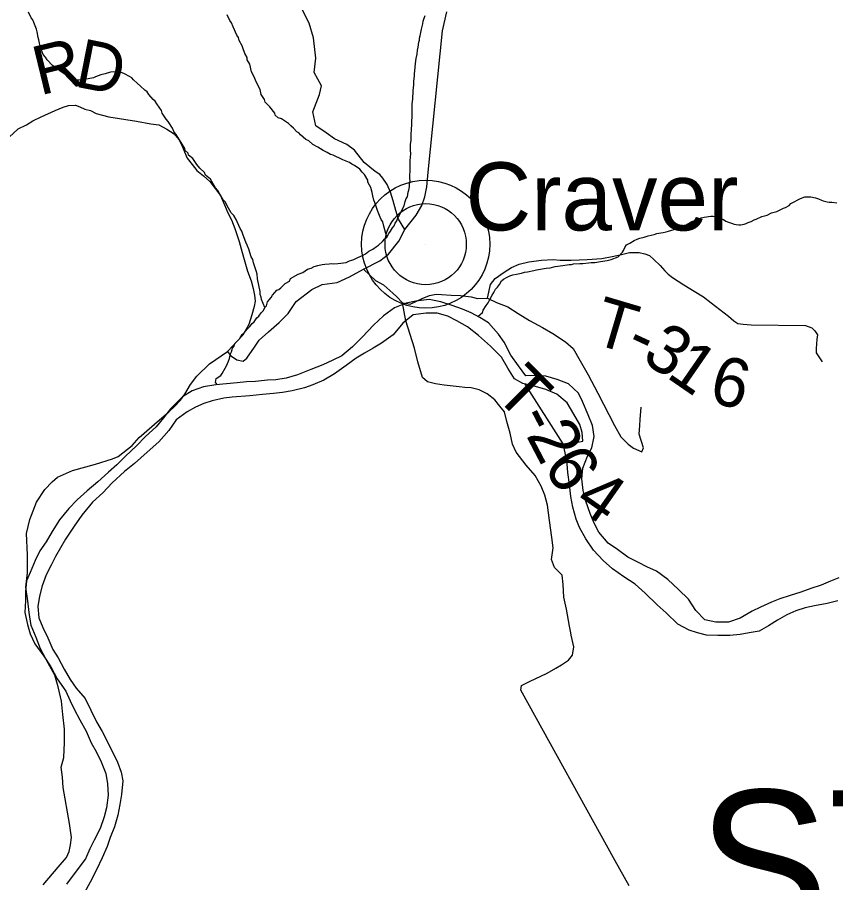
# Model space of a CAD drawing. Extents: x 1310247 to 1664935, y 235267 to 584339.
# Drawn here: x 1489781 to 1494799, y 416732 to 422037 of the extents above; entities that cross this region are included whole.
import ezdxf

# ---------------------------------------------------------------- set-up
doc = ezdxf.new("R2010")
doc.units = 0
for name, color, linetype in [('GM_X_County_Road', 7, 'Continuous'), ('GM_X_Major_River', 7, 'Continuous'), ('GM_X_Minor_River', 7, 'Continuous'), ('GM_X_Township_Road', 7, 'Continuous'), ('GM_X_Township_Road_Text', 7, 'Continuous'), ('GM_X_Township_Text', 7, 'Continuous'), ('GM_X_Unincorporated', 7, 'Continuous'), ('GM_X_Unincorporated_Location', 7, 'Continuous'), ('GM_X_Unincorporated_Text', 7, 'Continuous')]:
    doc.layers.add(name, color=color, linetype=linetype)

msp = doc.modelspace()

# ---------------------------------------------------------------- linework, layer by layer
at = {"layer": 'GM_X_County_Road'}
msp.add_lwpolyline([(1489940.2, 416718.5), (1490032.7, 416826.5), (1490082.1, 416885.4), (1490099, 416923.1), (1490107.9, 416964.9), (1490113, 417008.8), (1490101.1, 417095.2), (1490062.5, 417314.4), (1490058.1, 417378.6), (1490049.6, 417440.8), (1490066.4, 417498.4), (1490071.6, 417591.7), (1490069.9, 417672.8), (1490059.5, 417762.5), (1490052.6, 417845.4), (1490031.9, 417931.6), (1490011.2, 418004.1), (1489969.8, 418078.3), (1489923.2, 418166.4), (1489897.3, 418235.4), (1489866.2, 418309.6), (1489854.1, 418389), (1489845.5, 418459.8), (1489833.4, 418542.6), (1489843.8, 418630.6), (1489844.4, 418741.1), (1489836.8, 418873.4), (1489858.8, 418958.9), (1489899.3, 419064.1), (1489949.1, 419143.1), (1489994.2, 419190.1), (1490026.8, 419217.3), (1490119.8, 419258.3), (1490260.4, 419298), (1490365, 419329.6), (1490399.3, 419344.8), (1490486.4, 419411.6), (1490528.2, 419460.2), (1490653.4, 419569.6), (1490710.5, 419618.3), (1490744.2, 419650.7), (1490782.6, 419689.2), (1490808.5, 419727.6), (1490843.3, 419786.5), (1490882.5, 419838.1), (1490958.7, 419912.1), (1491070.4, 419988.9), (1491087.5, 419964.8), (1491127.7, 419938), (1491165.7, 419928.5), (1491188.1, 419948), (1491235, 420015.1), (1491265.2, 420057.5), (1491322.4, 420108.2), (1491387.7, 420166.8), (1491442.9, 420221.5), (1491492.1, 420294), (1491586.5, 420369.2), (1491650.5, 420399.6), (1491743, 420410.8), (1491817.8, 420447.1), (1491904.8, 420492.4), (1492004.1, 420543.6), (1492056.9, 420585.2), (1492120.9, 420665.2), (1492157.7, 420737.2), (1492226.5, 420823.6), (1492261.7, 420884.4), (1492279.3, 420937.2), (1492292.6, 420997.5), (1492300.2, 421088.5), (1492388.6, 421953.8), (1492415.6, 422070.1)], dxfattribs=at)
at = {"layer": 'GM_X_Major_River'}
for points in [[(1494585.6, 418513.4), (1494519.2, 418492.6), (1494456.8, 418471.8), (1494406.4, 418450.7), (1494337.8, 418421.9), (1494287.3, 418396.8), (1494212.5, 418354.1), (1494142, 418329.4), (1494064, 418328.9), (1493996.2, 418344.1), (1493941.4, 418401.2), (1493896.7, 418470.1), (1493835.8, 418529.3), (1493769, 418590.7), (1493700, 418642), (1493640.5, 418669.1), (1493589, 418694.1), (1493523.6, 418727.4), (1493460.6, 418774.6), (1493403.3, 418813.7), (1493346.6, 418880.8), (1493317.7, 418935.4), (1493292.8, 418996), (1493266.3, 419070.5), (1493251.6, 419136.9), (1493243, 419207.1), (1493248.2, 419273.1), (1493277.7, 419346.6), (1493304.7, 419398.2), (1493318.1, 419468), (1493307.3, 419534.3), (1493280.6, 419600.9), (1493246.2, 419681.6), (1493221.2, 419732.1), (1493160.3, 419789.3), (1493090.8, 419816.7), (1493021.2, 419838), (1492949.3, 419841.3), (1492899.3, 419840.2), (1492854.4, 419901.1), (1492807.7, 419966.1), (1492767.2, 420044.9), (1492732.2, 420095.6), (1492669.5, 420164.9), (1492618.1, 420195.9), (1492564.7, 420224.9), (1492511.1, 420247.9), (1492447.6, 420271.1), (1492378, 420292.5), (1492306.3, 420307.8), (1492224.1, 420297.3), (1492165.8, 420284.4), (1492093.2, 420255.7), (1492026.3, 420206.9), (1491965.1, 420150), (1491897.8, 420079.1), (1491836.5, 420016.2), (1491771.4, 419961.3), (1491716.9, 419936.3), (1491654.4, 419907.5), (1491581.8, 419878.8), (1491499.2, 419846.3), (1491430.7, 419825.5), (1491366.5, 419814.7), (1491314.5, 419811.7), (1491242.3, 419805), (1491186.3, 419802), (1491130.1, 419797.1), (1490997.9, 419783.5), (1490923.6, 419770.9), (1490853.2, 419748.2), (1490794.4, 419711.2), (1490721, 419636.5), (1490677.9, 419581.2), (1490632.8, 419526), (1490567.6, 419467.1), (1490512.5, 419410.1), (1490445.3, 419347.3), (1490392.2, 419294.2), (1490341.3, 419249.1), (1490274.2, 419190.3), (1490209.1, 419133.4), (1490148, 419078.5), (1490097, 419025.4), (1490039.6, 418956.4), (1489994.2, 418885.1), (1489959, 418821.7), (1489919.9, 418766.4), (1489890.7, 418706.8), (1489859.3, 418633.3), (1489838.3, 418581.7), (1489831, 418517.7), (1489831.9, 418461.7), (1489828.5, 418387.6), (1489843.1, 418315.3), (1489859.9, 418256.9), (1489888.8, 418196.3), (1489943.3, 418121.2), (1489986, 418054.3), (1490026.6, 417981.5), (1490079.1, 417906.4)], [(1494006.4, 418249.8), (1493952.7, 418262.9), (1493901, 418279.8), (1493831.7, 418317.2), (1493759, 418386.6), (1493704, 418435.7), (1493631.4, 418507.1), (1493570.4, 418562.3), (1493499.3, 418607.7), (1493430.3, 418657), (1493373.2, 418706.1), (1493314.5, 418771.3), (1493267.8, 418840.2), (1493229.1, 418909), (1493208.1, 418959.5), (1493187.6, 419034), (1493174.9, 419100.3), (1493166.3, 419172.5), (1493157.7, 419246.8), (1493152.7, 419298.9), (1493143.7, 419349.1), (1493129.1, 419421.5), (1493185.2, 419426.5), (1493249.5, 419439.3), (1493244.5, 419491.4), (1493229.5, 419541.8), (1493192.7, 419604.5), (1493152, 419673.4), (1493089.1, 419726.6), (1493021.6, 419755.9), (1492944, 419777.3), (1492880.3, 419792.5), (1492828.9, 419821.5), (1492788.1, 419886.4), (1492749.4, 419953.2), (1492682.7, 420020.5), (1492608, 420085.9), (1492541, 420139.2), (1492475.7, 420176.5), (1492420.3, 420205.6), (1492356.6, 420222.8), (1492288.6, 420224), (1492208.4, 420213.5), (1492145.4, 420162.6), (1492086, 420089.6), (1492015, 420038.9), (1491962.4, 420009.8), (1491909.8, 419978.8), (1491859.2, 419947.7), (1491798.3, 419902.8), (1491725.3, 419852.1), (1491660.5, 419813.2), (1491594, 419784.4), (1491541.6, 419765.4), (1491467.2, 419746.7), (1491407, 419737.8), (1491352.9, 419730.9), (1491284.7, 419724.1), (1491206.6, 419717.5), (1491098.4, 419707.6), (1491048.3, 419702.5), (1490976, 419685.8), (1490925.6, 419668.7), (1490873.2, 419647.7), (1490822.6, 419618.6), (1490755.7, 419569.8), (1490710.4, 419504.5), (1490649, 419433.6), (1490577.8, 419370.8), (1490500.4, 419302.2), (1490439.4, 419253.3), (1490362.1, 419182.6), (1490304.9, 419121.6), (1490241.7, 419064.7), (1490176.2, 418985.9), (1490130.8, 418916.6), (1490077.3, 418837.5), (1490046.2, 418784), (1490015.2, 418732.6), (1489988.2, 418679), (1489959, 418619.5), (1489933.7, 418551.9), (1489916.4, 418488.1), (1489907.2, 418424.2), (1489913.9, 418356), (1489938.7, 418295.5), (1489969.5, 418232.8), (1490000.1, 418162.2), (1490031.1, 418109.5), (1490067.7, 418040.8), (1490104.5, 417978), (1490141.5, 417925.3), (1490198.2, 417860.2), (1490267.5, 417718.7), (1490302.3, 417658), (1490333.2, 417599.3), (1490394.7, 417470.1), (1490417.5, 417409.6), (1490428.4, 417355.3), (1490420.8, 417273.3), (1490409.6, 417211.5)], [(1494817.4, 418601.2), (1494767, 418580.1), (1494710.5, 418555.1), (1494646.1, 418536.3), (1494585.6, 418513.4)], [(1494812.6, 418459.1), (1494746.3, 418444.3), (1494670, 418429.7), (1494611.8, 418416.8), (1494555.4, 418397.8), (1494498.9, 418374.9), (1494442.3, 418341.9), (1494387.6, 418306.8), (1494328.9, 418273.9), (1494268.7, 418263), (1494212.5, 418254), (1494150.4, 418247.2), (1494076.4, 418246.5), (1494006.4, 418249.8)], [(1490079.1, 417906.4), (1490106, 417845.8), (1490129, 417795.4), (1490163.7, 417730.6), (1490204.3, 417659.8), (1490235, 417589.2), (1490263.9, 417536.6), (1490294.7, 417471.9), (1490323.3, 417401.3), (1490334.1, 417337), (1490338.7, 417268.9), (1490329.2, 417191), (1490314.1, 417135.2), (1490288.7, 417063.6), (1490253.3, 416992.1), (1490226.3, 416938.6), (1490199.1, 416879), (1490135.5, 416794.1), (1490082.1, 416723)], [(1490409.6, 417211.5), (1490398.3, 417145.6), (1490376.9, 417073.9), (1490351.7, 417008.3), (1490332.6, 416954.6), (1490301.2, 416885.1), (1490267.8, 416809.7), (1490228.3, 416734.3), (1490178.6, 416645.1)]]:
    msp.add_lwpolyline(points, dxfattribs=at)
at = {"layer": 'GM_X_Minor_River'}
msp.add_line((1493129.1, 419421.5), (1492894.6, 419789.1), dxfattribs=at)
for points in [[(1491299.1, 420257.3), (1491278.3, 420308), (1491276.7, 420322), (1491271.1, 420338.2), (1491269.5, 420356.3), (1491253.5, 420434.8), (1491252.2, 420462.9), (1491246.7, 420483.1), (1491229.9, 420531.6), (1491224.4, 420551.8), (1491214.8, 420568), (1491200, 420616.5), (1491190.5, 420640.8), (1491183, 420659), (1491166, 420701.5), (1491158.6, 420725.8), (1491147, 420742.1), (1491122.3, 420796.8), (1491108.9, 420821.2), (1491093.3, 420837.7), (1491068.3, 420882.4), (1491056.9, 420904.7), (1491043.2, 420919.1), (1491020.1, 420957.8), (1491010.6, 420976.1), (1490996.9, 420992.4), (1490966.2, 421045.3), (1490934.7, 421070.2), (1490929.1, 421086.4), (1490899.7, 421113.2), (1490882.3, 421135.7), (1490857.1, 421172.4), (1490831.6, 421193.1), (1490827.9, 421205.2), (1490810.2, 421219.7), (1490808.5, 421233.8), (1490791.2, 421260.3), (1490775.8, 421286.7), (1490754.6, 421319.3), (1490742.9, 421333.6), (1490733.5, 421357.9), (1490706.5, 421398.7), (1490694.8, 421413), (1490669.7, 421449.8), (1490666.1, 421465.9), (1490637, 421506.7), (1490627.4, 421523), (1490613.6, 421533.3), (1490588.3, 421564.1), (1490576.7, 421580.4), (1490562.9, 421590.8), (1490537.5, 421615.5), (1490515.9, 421634.1), (1490494.4, 421654.7), (1490482.7, 421667), (1490468.8, 421673.4), (1490439.1, 421690.2), (1490425.2, 421696.5), (1490409.3, 421699), (1490381.3, 421701.7), (1490369.2, 421702), (1490353.2, 421700.4), (1490320.8, 421691.3), (1490292.6, 421684), (1490260.2, 421672.8), (1490248, 421667.1), (1490215.8, 421660), (1490201.7, 421658.3), (1490177.5, 421653), (1490161.4, 421651.4), (1490141.4, 421651.9), (1490123.5, 421658.4), (1490111.6, 421664.7), (1490093.9, 421679.2), (1490068.1, 421689.9), (1490044.5, 421706.5), (1490024.9, 421725.1), (1490011, 421731.4), (1489997.2, 421741.8), (1489964, 421776.7), (1489954.4, 421793), (1489940.8, 421809.4), (1489933.2, 421825.6), (1489925.7, 421845.8), (1489916.5, 421878.1), (1489913, 421898.3), (1489909.4, 421914.4), (1489902.2, 421948.6), (1489898.6, 421964.8), (1489883.6, 422005.2), (1489876, 422021.4), (1489866.3, 422033.7), (1489849.1, 422068.2)], [(1492046.1, 420688.5), (1492027.8, 420757.1), (1492022.4, 420783.3), (1492012.7, 420797.5), (1492007.1, 420811.7), (1491990.1, 420852.2), (1491986.4, 420864.3), (1491973.3, 420902.8), (1491967.6, 420916.9), (1491960.3, 420943.1), (1491956.8, 420963.3), (1491949.5, 420993.5), (1491939.9, 421007.8), (1491930.3, 421026.1), (1491930.6, 421038.1), (1491909.4, 421072.7), (1491895.8, 421087.1), (1491882.2, 421105.5), (1491848.7, 421128.4), (1491832.9, 421136.8), (1491819.1, 421147.2), (1491777.4, 421164.3), (1491761.5, 421170.7), (1491729.8, 421185.6), (1491717.9, 421191.9), (1491702, 421196.3), (1491680.3, 421208.9), (1491656.5, 421221.5), (1491624.9, 421240.4), (1491593.3, 421257.3), (1491567.8, 421280), (1491549.9, 421288.5), (1491518.6, 421317.3), (1491506.9, 421329.6), (1491495, 421336), (1491475.5, 421358.5), (1491457.8, 421371), (1491444.1, 421385.4), (1491426.4, 421397.9), (1491400.7, 421414.6), (1491380.8, 421421.1), (1491363.2, 421437.6), (1491359.5, 421449.7), (1491330.4, 421488.5), (1491301.1, 421517.3), (1491297.5, 421533.5), (1491276.2, 421564), (1491270.9, 421594.2), (1491244.2, 421645), (1491234.7, 421667.3), (1491217.6, 421703.8), (1491206.7, 421750.2), (1491191.3, 421776.6), (1491189.7, 421790.7), (1491176.3, 421815.1), (1491165.1, 421849.4), (1491159.4, 421861.6), (1491142.2, 421896.1), (1491136.7, 421914.3), (1491127, 421928.5), (1491104.2, 421979.2), (1491094.8, 422003.5), (1491085.2, 422017.8), (1491068, 422052.3)], [(1492209.8, 421605.7), (1492212.2, 421623.7), (1492212.7, 421643.7), (1492215.6, 421677.7), (1492216, 421693.7), (1492218.4, 421707.6), (1492221, 421733.6), (1492224, 421769.6), (1492226.4, 421785.5), (1492233, 421811.4), (1492235.7, 421835.4), (1492238.1, 421853.4), (1492242.9, 421885.3), (1492247.3, 421897.2), (1492247.6, 421909.2), (1492251.9, 421923.1), (1492259, 421965), (1492267.8, 421996.8), (1492270.2, 422012.8), (1492276.8, 422032.6), (1492281.2, 422048.5)], [(1491009.6, 419784.7), (1490996.7, 419798.5), (1491001.3, 419822.4), (1491029.9, 419841.7), (1491038.2, 419853.5), (1491055.1, 419887.1), (1491063.4, 419900.9), (1491076.2, 419928.6), (1491082.6, 419944.5), (1491084.9, 419956.5), (1491089.4, 419974.4), (1491093.7, 419986.3), (1491100.3, 420008.1), (1491110.6, 420021.9), (1491115.1, 420037.8), (1491127.4, 420049.5), (1491145.9, 420069), (1491160.6, 420092.7), (1491172.8, 420102.4), (1491191.5, 420125.9), (1491207.9, 420141.5), (1491220.4, 420159.2), (1491232.8, 420170.9), (1491249.4, 420194.5), (1491261.7, 420204.2), (1491276.3, 420225.9), (1491290.6, 420239.5), (1491299.1, 420257.3), (1491309.4, 420269.1), (1491316.1, 420293), (1491338.8, 420320.4), (1491345.2, 420334.3), (1491359.6, 420349.9), (1491372, 420363.6), (1491384.2, 420369.3), (1491396.5, 420379), (1491423.2, 420404.3), (1491449.6, 420419.7), (1491456.1, 420435.5), (1491502.9, 420462.3), (1491531.2, 420473.6), (1491559.8, 420492.9), (1491584, 420500.3), (1491602.3, 420509.8), (1491624.5, 420515.2), (1491650.8, 420522.6), (1491666.9, 420524.1), (1491693, 420525.5), (1491709.1, 420527), (1491721.1, 420526.7), (1491747.2, 420528.1), (1491765.3, 420529.6), (1491797.5, 420534.8), (1491817.8, 420544.2), (1491831.9, 420547.9), (1491844, 420551.6), (1491868.4, 420565), (1491898.8, 420576.2), (1491915.2, 420587.8), (1491937.6, 420603.2), (1491962, 420616.6), (1491984.5, 420632), (1491996.7, 420639.7), (1492021.4, 420663.1), (1492033.8, 420678.8), (1492046.1, 420688.5), (1492058.7, 420712.2), (1492069.1, 420726), (1492081.6, 420745.7), (1492092, 420759.4), (1492098.4, 420775.3), (1492108.8, 420789), (1492115.3, 420806.9), (1492123.6, 420820.7), (1492136.4, 420850.4), (1492153.3, 420882), (1492159.9, 420907.9), (1492166.4, 420925.7), (1492172.7, 420937.6), (1492177.4, 420965.5), (1492181.8, 420977.4), (1492186.3, 420997.3), (1492186.8, 421019.3), (1492189.2, 421033.3), (1492187.7, 421051.4), (1492189.2, 421113.4), (1492189.7, 421131.5), (1492190.4, 421159.5), (1492192.9, 421179.5), (1492193.4, 421199.5), (1492192, 421223.5), (1492192.9, 421259.6), (1492195.5, 421281.5), (1492196.7, 421329.6), (1492199, 421341.6), (1492201.5, 421437.6), (1492202.3, 421471.7), (1492203.3, 421507.7), (1492206, 421535.7), (1492209.3, 421585.7), (1492209.8, 421605.7)], [(1492604.5, 420203.3), (1492634, 420228.4), (1492638.4, 420242.3), (1492655.1, 420269.9), (1492667.6, 420287.6), (1492680.2, 420311.3), (1492692.8, 420333), (1492703.3, 420350.8), (1492713.8, 420370.5), (1492726.1, 420382.2), (1492738.6, 420399.9), (1492749.2, 420421.7), (1492761.5, 420431.4), (1492783.9, 420444.8), (1492802.1, 420452.3), (1492820.3, 420457.9), (1492842.5, 420463.3), (1492872.7, 420468.5), (1492890.9, 420474), (1492909.1, 420477.6), (1492947.3, 420484.6), (1492965.5, 420488.1), (1493023.9, 420498.6), (1493048.1, 420502), (1493078.3, 420509.2), (1493126.6, 420516), (1493164.8, 420521), (1493178.9, 420522.6), (1493191.1, 420526.3), (1493231.2, 420527.2), (1493249.3, 420528.8), (1493283.4, 420531.9), (1493299.5, 420533.5), (1493321.6, 420534.9), (1493357.8, 420540), (1493398.1, 420546.9), (1493422.3, 420552.3), (1493464.9, 420569.2), (1493491.6, 420596.5), (1493498, 420608.4), (1493506.4, 420626.2), (1493516.9, 420642), (1493537.2, 420653.4), (1493563.7, 420668.8), (1493581.9, 420676.3), (1493598.2, 420683.9), (1493624.4, 420689.2), (1493648.6, 420696.6), (1493686.9, 420705.6), (1493703.1, 420711.2), (1493727.3, 420716.6), (1493741.4, 420718.2), (1493759.5, 420721.7), (1493773.7, 420725.4), (1493793.9, 420732.8), (1493808.1, 420736.5), (1493822.1, 420738.1), (1493846.4, 420747.5), (1493862.6, 420751.1), (1493883, 420764.6), (1493917.6, 420785.7), (1493939.8, 420793.1), (1493956, 420798.7), (1493974.3, 420808.3), (1493992.5, 420811.8), (1494032.7, 420818.8), (1494046.8, 420818.4), (1494058.8, 420816.1), (1494074.6, 420807.6), (1494090.5, 420803.2), (1494110.4, 420796.7), (1494126.2, 420788.2), (1494142.1, 420781.8), (1494160, 420775.3), (1494175.9, 420768.9), (1494187.9, 420766.6), (1494205.8, 420764.1), (1494217.9, 420765.8), (1494238.1, 420769.3), (1494250.2, 420773), (1494262.4, 420778.7), (1494280.6, 420786.2), (1494298.9, 420795.8), (1494311, 420799.5), (1494345.5, 420816.6), (1494379.8, 420823.7), (1494406.3, 420839), (1494438.6, 420846.2), (1494479.2, 420867.1), (1494491.3, 420870.8), (1494513.7, 420884.3), (1494524, 420896), (1494540.3, 420903.6), (1494570.8, 420920.8), (1494583, 420926.5), (1494609.3, 420935.9), (1494631.4, 420937.3), (1494647.4, 420936.9), (1494675.3, 420930.1), (1494693.2, 420923.6), (1494711, 420915.2)], [(1494711, 420915.2), (1494723, 420912.8), (1494746.9, 420906.2), (1494758.9, 420903.9), (1494774.9, 420903.5), (1494806.9, 420900.6)]]:
    msp.add_lwpolyline(points, dxfattribs=at)
at = {"layer": 'GM_X_Township_Road'}
for points in [[(1492157.7, 420737.2), (1492118.2, 420800.4), (1492103.1, 420853.5), (1492085.4, 420912.8), (1492070.2, 420965.9), (1492048.8, 421011.4), (1492022.2, 421051.8), (1492003.2, 421073.3), (1491975.5, 421092.2), (1491942.6, 421118.8), (1491907.2, 421146.6), (1491849.1, 421222.4), (1491801.1, 421257.8), (1491725.3, 421291.9), (1491676, 421329.8), (1491612.3, 421371.1), (1491592.6, 421457.4), (1491634.3, 421563.5), (1491647, 421616.6), (1491601.6, 421699.5), (1491611.6, 421785.9), (1491596.4, 421912.3), (1491571.1, 422000.7), (1491525.7, 422089.1)], [(1489730.5, 421302), (1489785.8, 421353.2), (1489837.9, 421378), (1489875.7, 421402.3), (1489927.8, 421426.2), (1490013.2, 421465.4), (1490062.9, 421486.8), (1490095.7, 421495.7), (1490138.4, 421497.7), (1490164.7, 421488.2), (1490195, 421474.8), (1490229.4, 421465.1), (1490265.1, 421447), (1490343.5, 421428.1), (1490512.9, 421401.5), (1490601, 421384.8), (1490650, 421378.6), (1490698.5, 421352), (1490743.3, 421322.8), (1490770.9, 421288.9), (1490787.6, 421258.1), (1490805.8, 421213.3), (1490823.6, 421172.7), (1490853.3, 421134.1), (1490882.5, 421098.1), (1490922.1, 421065.8), (1490962.2, 421030.4), (1491026.3, 420945.4), (1491051.9, 420887.6), (1491071.7, 420839.1), (1491093.6, 420795.3), (1491114.9, 420743.2), (1491142.6, 420661.9), (1491159.7, 420596.2), (1491193.6, 420480), (1491214.5, 420422.6), (1491228.1, 420374.7), (1491235.3, 420334.5), (1491239, 420298), (1491232.7, 420265.2), (1491218.7, 420213.1), (1491201.4, 420154.7), (1491165, 420089.1), (1491070.4, 419988.9)], [(1492663.2, 420316.4), (1492682.8, 420398.6), (1492711.2, 420436.4), (1492765.5, 420473.9), (1492811.7, 420503.5), (1492857.8, 420523.1), (1492917.9, 420538.6), (1492995.8, 420547.9), (1493067.8, 420553.2), (1493109.7, 420548.9), (1493177.6, 420548.2), (1493275.5, 420553.4), (1493365.4, 420558.6), (1493429.4, 420570), (1493485.5, 420583.5), (1493535.5, 420595.1), (1493593.4, 420594.5), (1493629.3, 420586.2), (1493657.2, 420577.9), (1493684.8, 420551.7), (1493722.4, 420515.3), (1493752, 420483), (1493771.8, 420462.8), (1493797.6, 420442.6), (1493867, 420397.9), (1493930.5, 420357.3), (1493988.1, 420322.7), (1494035.6, 420286.3), (1494142.6, 420205.2), (1494174.3, 420176.9), (1494198.1, 420160.7), (1494232, 420156.4), (1494279.9, 420151.9), (1494613.3, 420147), (1494653.1, 420132.6), (1494670.9, 420114.4), (1494686.7, 420090.2), (1494684.4, 420064.3), (1494679.8, 420006.2), (1494679.6, 419980.2), (1494717, 419925.8)], [(1492107.4, 420322.8), (1492084.1, 420346.8), (1492028.1, 420394.8), (1491980.1, 420422), (1491904.8, 420492.4)], [(1492524.3, 419768.6), (1492490, 419771.9), (1492397.7, 419782), (1492344.8, 419789.6), (1492296.3, 419802.1), (1492266.5, 419830), (1492236.1, 419924.4), (1492216.9, 420009.2), (1492162.5, 420175.6), (1492143.3, 420286), (1492107.4, 420322.8)], [(1492143.3, 420286), (1492190.4, 420278.9), (1492228.5, 420296.6), (1492262.6, 420314.3), (1492308.7, 420331.9), (1492348.7, 420339.6), (1492382.6, 420337.2), (1492440.5, 420334.7), (1492498.4, 420332.2), (1492564.2, 420323.6), (1492602.1, 420313.2), (1492663.2, 420316.4), (1492719.8, 420289.8), (1492788.1, 420261.5), (1492853.1, 420221.5), (1492921.5, 420178.1), (1493001.5, 420134.8), (1493064.8, 420098.1), (1493143.1, 420048.1), (1493189.8, 420006.5), (1493231.5, 419931.5), (1493281.5, 419844.8), (1493341.4, 419733.2), (1493443.1, 419534.8), (1493481.4, 419464.8), (1493526.4, 419419.8), (1493559.8, 419394.8), (1493611.4, 419373.2), (1493621.5, 419398.1), (1493594.2, 419481.6), (1493597.4, 419533.8)], [(1493174.6, 418264.3), (1493166.7, 418305.5), (1493149.3, 418407.8), (1493131.9, 418481.8), (1493127.5, 418560.2), (1493121, 418616.8), (1493074.7, 418663.6), (1493057.2, 418713.8), (1493066.5, 418784.5), (1493057.8, 418847.6), (1493044.8, 418952.1), (1493031.7, 419045.7), (1493016.5, 419106.7), (1492992.5, 419163.3), (1492955.5, 419228.6), (1492901.1, 419291.7), (1492840.6, 419370.9), (1492818.4, 419420.1), (1492803.2, 419487.8), (1492782.2, 419559.1), (1492769.3, 419618.7), (1492738.9, 419652.6), (1492709.7, 419691.2), (1492661.8, 419729.8), (1492612.7, 419753.2), (1492564.8, 419764.8), (1492524.3, 419768.6)], [(1493597.4, 419533.8), (1493599.7, 419570.7), (1493606.4, 419646.5)], [(1493532.4, 416712.8), (1493447.3, 416866.8), (1492867.8, 417911.6), (1492873.2, 417940), (1492921.3, 417966), (1493029.9, 418017), (1493083.9, 418048), (1493117.7, 418066.9), (1493161.6, 418096.7), (1493185.9, 418125.7), (1493192.8, 418177), (1493177.6, 418248.9), (1493174.6, 418264.3)]]:
    msp.add_lwpolyline(points, dxfattribs=at)
at = {"layer": 'GM_X_Unincorporated'}
for radius in [392.8, 249]:
    msp.add_circle((1492285.4, 420646.2), radius, dxfattribs=at)
at = {"layer": 'GM_X_Unincorporated_Location'}
msp.add_line((1492285.4, 420646.2), (1492285.4, 420646.2), dxfattribs=at)

# ---------------------------------------------------------------- texts
at = {"layer": 'GM_X_Township_Road_Text'}
for s, rotation, p in [('R', 13.6207, (1489919.5, 421557.3)), ('D', 348.8522, (1490125, 421614.6)), ('T', 343.4695, (1493294.4, 420042)), ('3', 326.4124, (1493600, 419936.3)), ('-', 335.1284, (1493498.8, 419982.2)), ('1', 325.4121, (1493752.8, 419834.8)), ('T', 315.0947, (1492696.7, 419722.6)), ('6', 346.2405, (1494012.8, 419681.5)), ('-', 297.6586, (1492841.1, 419583.9)), ('2', 297.6357, (1492897.7, 419475.8)), ('6', 303.5237, (1492999.9, 419284.4)), ('4', 325.0215, (1493186.3, 419044.2))]:
    msp.add_text(s, height=300, rotation=rotation, dxfattribs=at).set_placement(p)
at = {"layer": 'GM_X_Township_Text'}
msp.add_text('STONELICK', height=900, rotation=0, dxfattribs=at).set_placement((1493953.6, 416399))
at = {"layer": 'GM_X_Unincorporated_Text'}
msp.add_text('Craver', height=417, rotation=0, dxfattribs=at).set_placement((1492529.4, 420730.8))

doc.saveas('drawing.dxf')
